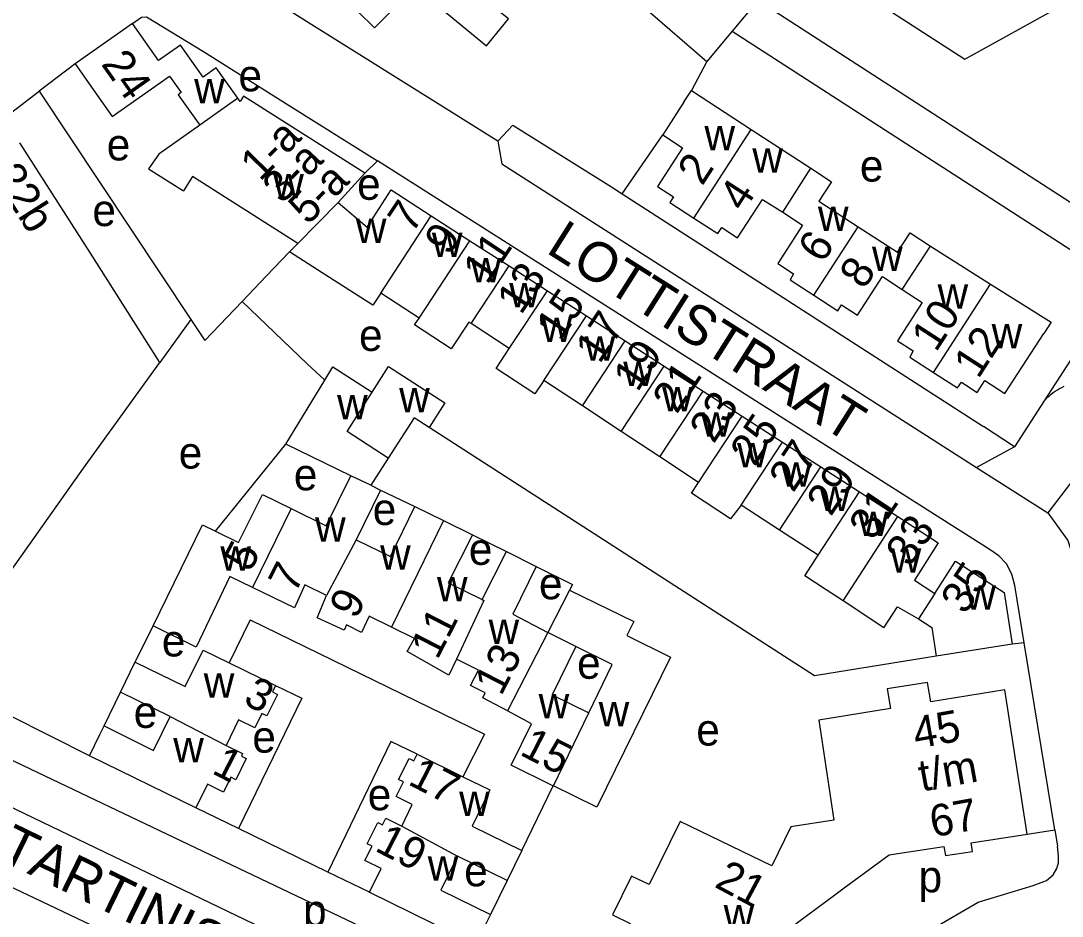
# Model space of a CAD drawing. Extents: x 159045 to 160918, y 380454 to 382516.
# Drawn here: x 160288.7 to 160420.2, y 381517.5 to 381630.6 of the extents above; entities that cross this region are included whole.
import ezdxf

# ---------------------------------------------------------------- set-up
doc = ezdxf.new("R2010")
doc.units = 0
for name, color, linetype in [('BLT_Basislijn', 7, 'Continuous'), ('BLT_Bebouwing', 7, 'Continuous'), ('BLT_Centroide', 7, 'Continuous'), ('BLT_Huisnummer', 7, 'Continuous'), ('BLT_Huisnummer_ tussenligend', 7, 'Continuous'), ('BLT_Huisnummer_reeks', 7, 'Continuous'), ('BLT_Onderverdeling_panden', 7, 'Continuous'), ('BLT_Straatnaam', 7, 'Continuous')]:
    doc.layers.add(name, color=color, linetype=linetype)

msp = doc.modelspace()

# ---------------------------------------------------------------- linework, layer by layer
at = {"layer": 'BLT_Basislijn'}
for p, q in [((160349.45, 381647.84), (160375.32, 381625.46)), ((160381.73, 381633.15), (160378.5, 381629.28)), ((160378.5, 381629.28), (160375.32, 381625.46)), ((160378.5, 381629.28), (160427.57, 381597.58)), ((160375.32, 381625.46), (160373.37, 381621.79)), ((160295.53, 381625.15), (160291, 381621.7)), ((160285.28, 381617.34), (160291, 381621.7)), ((160291, 381621.7), (160310.15, 381592.88)), ((160322.56, 381619.88), (160333.73, 381612.89)), ((160350.79, 381617.42), (160348.89, 381615.41)), ((160350.79, 381617.42), (160363.28, 381609.62)), ((160364.63, 381608.74), (160369.73, 381616.2)), ((160333.73, 381612.89), (160332.11, 381611.33)), ((160363.28, 381609.62), (160364.63, 381608.74)), ((160364.63, 381608.74), (160410.24, 381579.35)), ((160319.65, 381598.34), (160316.61, 381595.14)), ((160427.57, 381597.58), (160417.9, 381582.6)), ((160316.61, 381595.14), (160311.92, 381590.21)), ((160316.61, 381595.14), (160324.85, 381587.3)), ((160310.15, 381592.88), (160306.24, 381587.44)), ((160310.15, 381592.88), (160311.92, 381590.21)), ((160324.85, 381587.3), (160327.05, 381585.2)), ((160417.9, 381582.6), (160414.15, 381576.78)), ((160414.15, 381576.78), (160410.24, 381579.35)), ((160313.26, 381566.14), (160322.14, 381577.15)), ((160414.15, 381576.78), (160409.35, 381574.21)), ((160334.1, 381571.34), (160338.42, 381569.25)), ((160345.69, 381565.7), (160350, 381563.58)), ((160415.38, 381552.04), (160414.19, 381559.29)), ((160317.65, 381554.95), (160314.99, 381549.52)), ((160303.12, 381549.63), (160305.37, 381554.21)), ((160415.38, 381552.04), (160413.88, 381551.88)), ((160419.24, 381528.46), (160415.38, 381552.04)), ((160299.18, 381541.56), (160301.25, 381545.83)), ((160297.34, 381537.77), (160287.33, 381542.86)), ((160351.94, 381525.82), (160355.91, 381533.99)), ((160316.14, 381528.61), (160310.78, 381531.21)), ((160327.43, 381523.12), (160316.14, 381528.61)), ((160415.77, 381527.91), (160419.24, 381528.46)), ((160419.24, 381528.46), (160419.58, 381526.39)), ((160332.69, 381520.57), (160327.43, 381523.12)), ((160350.07, 381522.04), (160347.97, 381517.76))]:
    msp.add_line(p, q, dxfattribs=at)
for points in [[(160386.88, 381639.33), (160407.89, 381625.76), (160433.31, 381639.83), (160435.69, 381640.78), (160460.01, 381648.17), (160462.92, 381648.69), (160487.86, 381650.82), (160489.34, 381630.7), (160490.11, 381623.67), (160496.47, 381588.81), (160472.24, 381584.61), (160444.49, 381579.75), (160425.82, 381576.36), (160425.81, 381576.36), (160423.42, 381575.08), (160418.36, 381568.45)], [(160348.89, 381615.41), (160319.57, 381633.77), (160317.92, 381635.46), (160317.79, 381637.74), (160318.09, 381638.33), (160320.91, 381640.83), (160330.79, 381646.87)], [(160428.03, 381603.24), (160381.73, 381633.15)], [(160302.78, 381630.25), (160303.91, 381631.06), (160304.56, 381631.1), (160311.72, 381626.73), (160322.56, 381619.88)], [(160348.89, 381615.41), (160349.42, 381612.52), (160409.35, 381574.21)], [(160414.19, 381559.29), (160413.8, 381560.74), (160413.13, 381562.05), (160412.17, 381563.02), (160411.08, 381563.8), (160333.73, 381612.89)], [(160417.9, 381582.6), (160418.11, 381582.83), (160418.33, 381583.05), (160418.56, 381583.26), (160418.8, 381583.46), (160419.05, 381583.65), (160419.31, 381583.84), (160419.58, 381584), (160419.85, 381584.16), (160420.14, 381584.31), (160420.42, 381584.44)], [(160388.89, 381547.87), (160340.25, 381579.24)], [(160409.35, 381574.21), (160418.36, 381568.45)], [(160418.36, 381568.45), (160420.9, 381564.97), (160421.89, 381561.81)], [(160353.77, 381561.7), (160358.32, 381559.43), (160357.96, 381558.7)], [(160317.65, 381554.95), (160347.21, 381540.53), (160344.5, 381535.15)], [(160404.25, 381550.39), (160388.89, 381547.87)], [(160320.85, 381546.66), (160324.15, 381545.06), (160316.14, 381528.61)], [(160250.63, 381539.13), (160251.67, 381538.53), (160254.31, 381537.01), (160308.04, 381511.43)], [(160338.73, 381537.99), (160335.41, 381539.6), (160327.43, 381523.12)], [(160282.43, 381533.72), (160283.3, 381536.26), (160284.12, 381537.39), (160284.91, 381538.14), (160286.23, 381537.88), (160365.17, 381500.27), (160365.74, 381500), (160374.4, 381495.82), (160373.45, 381489.78)], [(160282.43, 381533.72), (160352.56, 381500), (160372.82, 381489.8), (160373.45, 381489.78)], [(160396.9, 381512.21), (160404.41, 381516.34), (160409.56, 381519.31), (160416.5, 381521.43), (160418.18, 381522.06), (160419.02, 381522.77), (160419.49, 381523.57), (160419.73, 381524.28), (160419.73, 381525.18), (160419.58, 381526.39)]]:
    msp.add_lwpolyline(points, dxfattribs=at)
at = {"layer": 'BLT_Bebouwing'}
for p, q in [((160302.78, 381630.25), (160295.53, 381625.15)), ((160300.22, 381618.5), (160307.46, 381623.6)), ((160372.46, 381620.39), (160373.37, 381621.79)), ((160316.36, 381620.4), (160316.08, 381620.8)), ((160316.78, 381621.07), (160316.36, 381620.4)), ((160332.11, 381611.33), (160316.78, 381621.07)), ((160372.46, 381620.39), (160369.73, 381616.2)), ((160297.45, 381601.23), (160288.53, 381615.2)), ((160304.79, 381611.91), (160309.22, 381609.1)), ((160328.76, 381607.64), (160332.11, 381611.33)), ((160340.49, 381605.97), (160345.39, 381602.81)), ((160322.62, 381601.41), (160323.65, 381602.47)), ((160345.39, 381602.81), (160350.32, 381599.64)), ((160403.53, 381602.14), (160411.12, 381597.35)), ((160319.65, 381598.34), (160322.62, 381601.41)), ((160350.32, 381599.64), (160355.17, 381596.51)), ((160355.17, 381596.51), (160360.09, 381593.34)), ((160411.12, 381597.35), (160418.78, 381592.53)), ((160338.96, 381593.04), (160334.14, 381596.21)), ((160360.09, 381593.34), (160365, 381590.17)), ((160350.36, 381589.2), (160345.53, 381592.38)), ((160418.78, 381592.53), (160417.86, 381591.12)), ((160365, 381590.17), (160369.92, 381587)), ((160412.95, 381583.53), (160417.86, 381591.12)), ((160296.58, 381574.1), (160306.24, 381587.44)), ((160369.92, 381587), (160374.84, 381583.83)), ((160322.14, 381577.15), (160327.05, 381585.2)), ((160359.59, 381581.96), (160354.71, 381585.18)), ((160374.84, 381583.83), (160379.76, 381580.66)), ((160364.48, 381578.74), (160359.59, 381581.96)), ((160338.34, 381580.45), (160335.08, 381575.39)), ((160340.25, 381579.24), (160338.34, 381580.45)), ((160379.76, 381580.66), (160384.87, 381577.37)), ((160369.36, 381575.52), (160364.48, 381578.74)), ((160384.87, 381577.37), (160389.68, 381574.27)), ((160374.25, 381572.3), (160369.36, 381575.52)), ((160335.08, 381575.39), (160332.86, 381571.95)), ((160389.68, 381574.27), (160394.56, 381571.13)), ((160281.41, 381552.71), (160296.58, 381574.1)), ((160332.86, 381571.95), (160334.1, 381571.34)), ((160334.1, 381571.34), (160331.04, 381565.04)), ((160394.56, 381571.13), (160399.43, 381567.99)), ((160338.42, 381569.25), (160342.05, 381567.48)), ((160384.49, 381566.26), (160379.63, 381569.42)), ((160342.05, 381567.48), (160345.69, 381565.7)), ((160389.36, 381563.11), (160384.49, 381566.26)), ((160346.95, 381557.51), (160350, 381563.58)), ((160357.96, 381558.7), (160355.22, 381553.37)), ((160412.84, 381558.4), (160413.88, 381551.88)), ((160397.67, 381553.97), (160399.4, 381556.6)), ((160399.4, 381556.6), (160402.03, 381555.09)), ((160413.88, 381551.88), (160404.25, 381550.39)), ((160311.68, 381551.14), (160314.99, 381549.52)), ((160301.25, 381545.83), (160303.11, 381549.64)), ((160303.11, 381549.64), (160303.12, 381549.63)), ((160314.99, 381549.52), (160320.85, 381546.66)), ((160307.52, 381542.76), (160301.25, 381545.83)), ((160310.78, 381531.21), (160297.34, 381537.77)), ((160338.73, 381537.99), (160344.5, 381535.15)), ((160355.91, 381533.99), (160355.69, 381534.1)), ((160351.94, 381525.82), (160350.08, 381522.04)), ((160350.07, 381522.04), (160343.8, 381525.12)), ((160350.08, 381522.04), (160350.07, 381522.04)), ((160332.68, 381520.56), (160332.69, 381520.57)), ((160391.3, 381520.11), (160392.65, 381521.11))]:
    msp.add_line(p, q, dxfattribs=at)
for points in [[(160334.03, 381643.29), (160326.89, 381636.04), (160333.35, 381629.68), (160339.24, 381635.67), (160342.53, 381632.99), (160341.79, 381632.08), (160347.47, 381627.43), (160350.26, 381630.84), (160341.42, 381637.86), (160340.52, 381636.93), (160336.46, 381640.92)], [(160310.26, 381625.48), (160308.83, 381627.51), (160306.07, 381625.57), (160302.78, 381630.25)], [(160316.08, 381620.8), (160313.36, 381624.65), (160311.68, 381623.46), (160310.26, 381625.48)], [(160295.53, 381625.15), (160298.41, 381621.06), (160300.22, 381618.5)], [(160307.46, 381623.6), (160308.93, 381621.53), (160308.55, 381621.26), (160311.27, 381617.41)], [(160373.37, 381621.79), (160380.92, 381616.87)], [(160311.27, 381617.41), (160306.08, 381613.75), (160304.79, 381611.91)], [(160380.92, 381616.87), (160388.43, 381611.97)], [(160369.73, 381616.2), (160372.24, 381614.53), (160369.09, 381609.67), (160371.1, 381608.37), (160370.65, 381607.63), (160373.66, 381605.68)], [(160388.43, 381611.97), (160391.05, 381610.27), (160389.45, 381607.83), (160394.42, 381604.59)], [(160323.65, 381602.47), (160310.37, 381610.91), (160309.22, 381609.1)], [(160328.76, 381607.64), (160332.39, 381604.55), (160335.43, 381609.23), (160340.49, 381605.97)], [(160373.66, 381605.68), (160376.68, 381603.74), (160377.18, 381604.48), (160379.18, 381603.18), (160382.35, 381608.03), (160384.88, 381606.42)], [(160384.88, 381606.42), (160387.4, 381604.8), (160384.25, 381599.93), (160386.26, 381598.64), (160385.81, 381597.87), (160388.82, 381595.93)], [(160394.42, 381604.59), (160399.37, 381601.37), (160400.96, 381603.82), (160403.53, 381602.14)], [(160306.24, 381587.44), (160297.45, 381601.23)], [(160334.14, 381596.21), (160333.14, 381594.69), (160326.74, 381598.78), (160322.62, 381601.41)], [(160388.82, 381595.93), (160391.83, 381593.98), (160392.32, 381594.72), (160394.33, 381593.43), (160397.48, 381598.29), (160399.99, 381596.67)], [(160399.99, 381596.67), (160402.51, 381595.04), (160399.37, 381590.17), (160401.37, 381588.9), (160400.92, 381588.12), (160403.94, 381586.18)], [(160345.53, 381592.38), (160345.25, 381592.56), (160343.01, 381589.16), (160338.4, 381592.2), (160338.96, 381593.04)], [(160354.71, 381585.18), (160353.6, 381583.49), (160348.71, 381586.71), (160350.36, 381589.2)], [(160327.05, 381585.2), (160328.08, 381586.89), (160333.06, 381583.72)], [(160333.06, 381583.72), (160335.1, 381586.93), (160342.23, 381582.37), (160340.25, 381579.24)], [(160403.94, 381586.18), (160406.95, 381584.24), (160407.45, 381584.96), (160409.45, 381583.67), (160410.42, 381585.16), (160412.95, 381583.53)], [(160330.33, 381573.13), (160322.14, 381577.15)], [(160322.8, 381569.02), (160327.25, 381566.84), (160330.33, 381573.13)], [(160379.63, 381569.42), (160378.3, 381567.72), (160373.37, 381570.96), (160374.25, 381572.3)], [(160313.26, 381566.14), (160316.18, 381564.72), (160319.17, 381570.8), (160322.8, 381569.02)], [(160331.04, 381565.04), (160335.35, 381562.95), (160338.42, 381569.25)], [(160399.43, 381567.99), (160404.53, 381564.7), (160401.51, 381559.97), (160404.11, 381558.28)], [(160305.37, 381554.21), (160311.6, 381566.96), (160313.26, 381566.14)], [(160345.69, 381565.7), (160342.63, 381559.62), (160346.95, 381557.51)], [(160350, 381563.58), (160353.77, 381561.7)], [(160392.51, 381557.35), (160390.39, 381558.75), (160387.67, 381560.53), (160389.36, 381563.11)], [(160404.11, 381558.28), (160406.7, 381562.35), (160412.84, 381558.4)], [(160353.77, 381561.7), (160350.81, 381555.66), (160355.22, 381553.37)], [(160317.93, 381559.05), (160315.07, 381560.43), (160310.82, 381551.51), (160305.37, 381554.21)], [(160327.28, 381558.05), (160324.54, 381559.36), (160323.24, 381556.48), (160317.93, 381559.05)], [(160357.96, 381558.7), (160366.08, 381554.73), (160365.21, 381552.99)], [(160335.48, 381554.03), (160332.64, 381555.42), (160331.68, 381553.38), (160329.8, 381554.31), (160329.5, 381553.67), (160326.08, 381555.21), (160327.28, 381558.05)], [(160397.67, 381553.97), (160392.51, 381557.35)], [(160402.03, 381555.09), (160403.72, 381553.99), (160404.25, 381550.39)], [(160343.7, 381549.98), (160342.74, 381547.99), (160337.44, 381550.95), (160338.37, 381552.62), (160335.48, 381554.03)], [(160365.21, 381552.99), (160370.71, 381550.25)], [(160303.12, 381549.63), (160309.43, 381546.54), (160311.68, 381551.14)], [(160358.78, 381551.6), (160355.75, 381545.51), (160360.38, 381543.21)], [(160360.38, 381543.21), (160363.34, 381549.34), (160358.78, 381551.6)], [(160350.13, 381543.46), (160347.01, 381545.13), (160347.31, 381545.75), (160345.46, 381546.65), (160346.45, 381548.62), (160343.7, 381549.98)], [(160370.71, 381550.25), (160361.39, 381531.31)], [(160320.85, 381546.66), (160320.45, 381545.85), (160321.07, 381545.54), (160319.75, 381542.85), (160319.12, 381543.15), (160318.23, 381541.32), (160316.18, 381542.33), (160314.6, 381539.1)], [(160415.77, 381527.91), (160412.93, 381546.11), (160403.6, 381544.62), (160403.18, 381547.03), (160398.08, 381546.23), (160398.48, 381543.78), (160389.46, 381542.28), (160391.32, 381529.67)], [(160299.18, 381541.56), (160305.42, 381538.47), (160307.52, 381542.76)], [(160355.69, 381534.1), (160350.58, 381536.61), (160353.15, 381541.85), (160350.13, 381543.46)], [(160297.34, 381537.77), (160298.67, 381540.47), (160299.18, 381541.56)], [(160314.6, 381539.1), (160316.68, 381538.08), (160316.52, 381537.76), (160317.12, 381537.46), (160315.81, 381534.77), (160315.18, 381535.08), (160314.27, 381533.22), (160312.25, 381534.21), (160310.78, 381531.21)], [(160336.77, 381528.93), (160338.11, 381531.65), (160336.09, 381532.64), (160337, 381534.49), (160336.38, 381534.79), (160337.7, 381537.47), (160338.32, 381537.16), (160338.73, 381537.99)], [(160344.5, 381535.15), (160347.89, 381533.48), (160345.65, 381528.92), (160351.94, 381525.82)], [(160355.93, 381533.99), (160355.91, 381533.99)], [(160361.39, 381531.31), (160355.93, 381533.99)], [(160332.69, 381520.57), (160334.16, 381523.56), (160332.12, 381524.56), (160333.02, 381526.4), (160332.42, 381526.69), (160333.74, 381529.38), (160334.33, 381529.09), (160334.75, 381529.93), (160336.77, 381528.93)], [(160383.52, 381523.91), (160371.92, 381529.5), (160368.02, 381521.55), (160365.79, 381522.6), (160363.38, 381517.7), (160365.6, 381516.62), (160361.58, 381508.24)], [(160391.32, 381529.67), (160385.92, 381528.83), (160383.52, 381523.91)], [(160392.65, 381521.11), (160398.31, 381525.31), (160405.25, 381526.33), (160405.46, 381525.21), (160408.84, 381525.73), (160408.67, 381526.81), (160415.77, 381527.91)], [(160343.8, 381525.12), (160341.7, 381520.85), (160347.97, 381517.76)], [(160346.1, 381513.96), (160332.68, 381520.56)], [(160377.99, 381500.07), (160381.15, 381506.52), (160382.16, 381506.05), (160383.64, 381509.1), (160382.63, 381509.56), (160385.79, 381516.03), (160391.3, 381520.11)], [(160347.97, 381517.76), (160346.1, 381513.96)]]:
    msp.add_lwpolyline(points, dxfattribs=at)
at = {"layer": 'BLT_Onderverdeling_panden'}
for p, q in [((160316.08, 381620.8), (160311.27, 381617.41)), ((160373.66, 381605.68), (160380.92, 381616.87)), ((160384.88, 381606.42), (160388.43, 381611.97)), ((160323.65, 381602.47), (160328.76, 381607.64)), ((160334.14, 381596.21), (160340.49, 381605.97)), ((160388.82, 381595.93), (160394.42, 381604.59)), ((160338.96, 381593.04), (160345.39, 381602.81)), ((160399.99, 381596.67), (160403.53, 381602.14)), ((160345.53, 381592.38), (160350.32, 381599.64)), ((160350.36, 381589.2), (160355.17, 381596.51)), ((160403.94, 381586.18), (160411.12, 381597.35)), ((160354.71, 381585.18), (160360.09, 381593.34)), ((160359.59, 381581.96), (160365, 381590.17)), ((160364.48, 381578.74), (160369.92, 381587)), ((160369.36, 381575.52), (160374.84, 381583.83)), ((160374.25, 381572.3), (160379.76, 381580.66)), ((160379.63, 381569.42), (160384.87, 381577.37)), ((160384.49, 381566.26), (160389.68, 381574.27)), ((160332.86, 381571.95), (160330.33, 381573.13)), ((160389.36, 381563.11), (160394.56, 381571.13)), ((160322.8, 381569.02), (160317.93, 381559.05)), ((160392.51, 381557.35), (160399.43, 381567.99)), ((160342.05, 381567.48), (160335.48, 381554.03)), ((160331.04, 381565.04), (160327.28, 381558.05)), ((160404.11, 381558.28), (160402.03, 381555.09)), ((160355.22, 381553.37), (160350.13, 381543.46)), ((160307.52, 381542.76), (160314.6, 381539.1)), ((160336.77, 381528.93), (160343.8, 381525.12))]:
    msp.add_line(p, q, dxfattribs=at)
for points in [[(160335.08, 381575.39), (160329.87, 381578.73), (160333.06, 381583.72)], [(160346.95, 381557.51), (160347.16, 381557.4), (160343.7, 381549.98)], [(160358.78, 381551.6), (160355.22, 381553.37)], [(160355.93, 381533.99), (160360.38, 381543.21)]]:
    msp.add_lwpolyline(points, dxfattribs=at)

# ---------------------------------------------------------------- texts
at = {"layer": 'BLT_Centroide'}
for s, p in [('e', (160316.16, 381621.69)), ('w', (160310.56, 381620.17)), ('w', (160375, 381614.23)), ('e', (160299.52, 381612.96)), ('w', (160381.05, 381611.41)), ('e', (160394.63, 381610.29)), ('w', (160320.55, 381608.17)), ('e', (160331.14, 381607.99)), ('e', (160297.71, 381604.67)), ('w', (160389.33, 381604.05)), ('w', (160330.98, 381602.53)), ('w', (160340.58, 381600.77)), ('w', (160396.16, 381599)), ('w', (160345.47, 381597.58)), ('w', (160350.34, 381594.42)), ('w', (160404.44, 381594.25)), ('w', (160354.41, 381590.03)), ('e', (160331.38, 381588.91)), ('w', (160411.27, 381589.22)), ('w', (160359.86, 381587.67)), ('w', (160364.75, 381584.47)), ('w', (160336.45, 381581.16)), ('w', (160369.66, 381581.28)), ('w', (160328.61, 381580.27)), ('w', (160374.56, 381578.09)), ('e', (160308.61, 381574.06)), ('w', (160379.12, 381574.22)), ('e', (160323.15, 381571.31)), ('w', (160384.66, 381571.77)), ('w', (160389.53, 381568.7)), ('e', (160333.11, 381566.93)), ('w', (160325.83, 381564.81)), ('w', (160394.39, 381565.55)), ('e', (160345.25, 381561.9)), ('w', (160313.87, 381561.16)), ('w', (160334.04, 381561.31)), ('w', (160398.52, 381560.92)), ('w', (160341.22, 381557.3)), ('e', (160354.1, 381557.56)), ('w', (160407.95, 381556.25)), ('w', (160347.74, 381551.92)), ('e', (160306.48, 381550.34)), ('e', (160358.92, 381547.52)), ('w', (160311.77, 381545.12)), ('w', (160354.06, 381542.52)), ('e', (160302.92, 381541.32)), ('w', (160361.64, 381541.53)), ('e', (160317.91, 381538.19)), ('e', (160373.97, 381539.09)), ('w', (160307.92, 381536.97)), ('e', (160332.48, 381530.92)), ('w', (160344.02, 381530.2)), ('w', (160340.05, 381522.05)), ('e', (160344.66, 381521.32)), ('p', (160402.04, 381520.56)), ('p', (160324.31, 381516.28)), ('w', (160377.42, 381515.9))]:
    msp.add_text(s, height=4, dxfattribs=at).set_placement(p)
at = {"layer": 'BLT_Huisnummer'}
for s, rotation, p in [('24', 305.1713, (160298.73, 381625.12)), ('2', 57.1174, (160374.72, 381609.64)), ('4', 57.1174, (160379.95, 381606.34)), ('7', 56.3088, (160338.08, 381603.61)), ('11', 56.3088, (160347.56, 381597.16)), ('6', 57.1174, (160389.93, 381599.84)), ('8', 57.1174, (160395.16, 381596.55)), ('15', 56.3088, (160356.78, 381589.99)), ('10', 57.1174, (160404.24, 381588.64)), ('12', 57.1174, (160409.58, 381585.27)), ('19', 56.3088, (160366.54, 381583.6)), ('23', 56.3088, (160376.16, 381577.09)), ('27', 56.3088, (160386.2, 381570.9)), ('33', 56.3088, (160400.96, 381561.48)), ('5', 62.7866, (160317.65, 381560.86)), ('35', 57.2002, (160407.95, 381555.49)), ('9', 62.7866, (160331, 381554.9)), ('13', 62.7866, (160349.33, 381545.24)), ('3', 332.7866, (160316.6, 381544.43)), ('15', 332.7866, (160351.53, 381537.99)), ('1', 332.7866, (160312.64, 381535.66)), ('17', 332.7866, (160337.41, 381534.26)), ('19', 332.7866, (160333.24, 381525.86))]:
    msp.add_text(s, height=4, rotation=rotation, dxfattribs=at).set_placement(p)
at = {"layer": 'BLT_Huisnummer_ tussenligend'}
for s, rotation, p in [('9', 56.3088, (160342.72, 381600.82)), ('13', 56.3088, (160351.84, 381593.34)), ('17', 56.3088, (160361.76, 381587.17)), ('21', 56.3088, (160371.5, 381580.83)), ('25', 56.3088, (160381.31, 381574.2)), ('29', 56.3088, (160390.96, 381567.9)), ('31', 56.3088, (160396.32, 381564.84)), ('7', 62.7866, (160323.3, 381558.16)), ('11', 62.7866, (160341.27, 381549.8))]:
    msp.add_text(s, height=4, rotation=rotation, dxfattribs=at).set_placement(p)
at = {"layer": 'BLT_Huisnummer_reeks'}
for s, rotation, p in [('1-a', 45.6388, (160318.89, 381610.2)), ('3-a', 45.6394, (160321.67, 381607.35)), ('22b', 302.5392, (160285.01, 381611.01)), ('5-a', 45.6353, (160324.94, 381604.7)), ('45', 10.2653, (160401.72, 381538.67)), ('t/m', 10.2653, (160402.43, 381533.27)), ('67', 10.2653, (160403.85, 381527.49)), ('21', 331.9024, (160376.13, 381521.3))]:
    msp.add_text(s, height=4, rotation=rotation, dxfattribs=at).set_placement(p)
at = {"layer": 'BLT_Straatnaam'}
for s, rotation, p in [('LOTTISTRAAT', 327.7104, (160354.86, 381601.4)), ('TARTINISTRAAT', 334.0473, (160285.67, 381524.79))]:
    msp.add_text(s, height=5, rotation=rotation, dxfattribs=at).set_placement(p)

doc.saveas('drawing.dxf')
